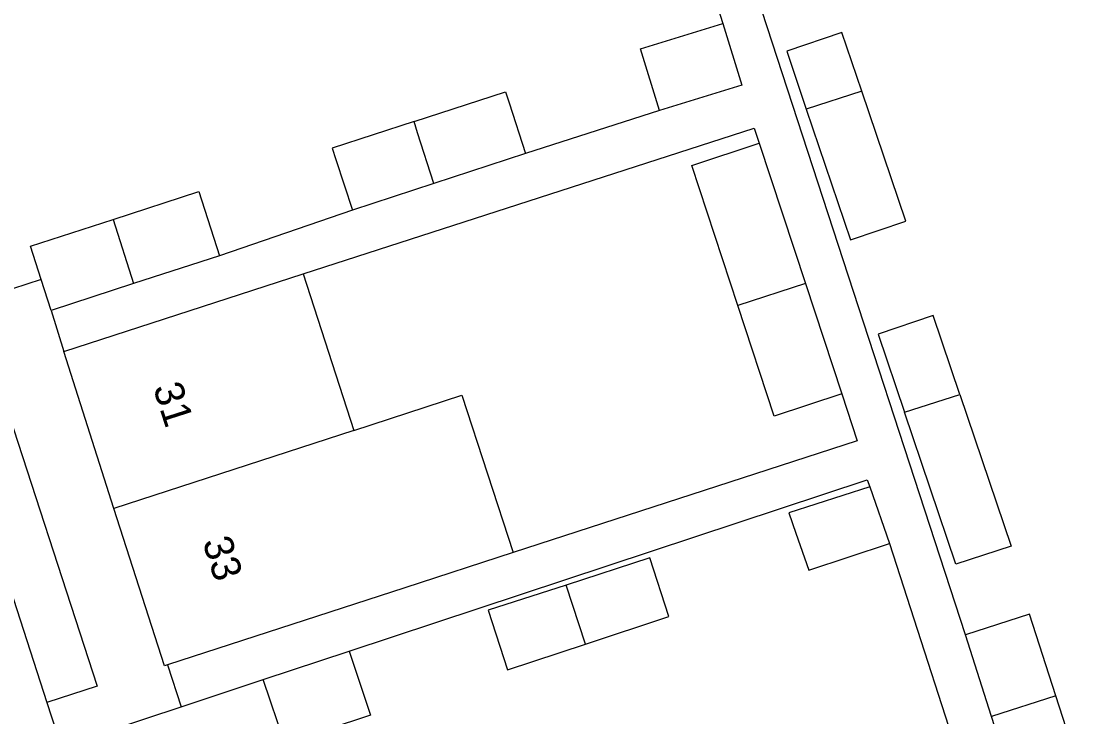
# Model space of a CAD drawing. Extents: x 159377 to 159983, y 382996 to 383595.
# Drawn here: x 159551.13 to 159587.38, y 383160.52 to 383184.26 of the extents above; entities that cross this region are included whole.
import ezdxf

# ---------------------------------------------------------------- set-up
doc = ezdxf.new("R2010")
doc.units = 0
for name, color, linetype in [('IMGEO_Pand', 7, 'Continuous'), ('IMGEO_Pand_nummerreeks', 7, 'Continuous'), ('IMGEO_Rijbaan_lokaal_open', 7, 'Continuous'), ('IMGEO_Voetpad_open', 7, 'Continuous')]:
    doc.layers.add(name, color=color, linetype=linetype)

msp = doc.modelspace()

# ---------------------------------------------------------------- linework, layer by layer
at = {"layer": 'IMGEO_Pand'}
for points in [[(159572.906, 383181.219), (159572.26, 383183.321), (159575.068, 383184.185)], [(159575.068, 383184.185), (159575.715, 383182.083), (159572.906, 383181.219)], [(159579.81, 383181.872), (159579.133, 383183.873), (159577.247, 383183.234), (159577.916, 383181.261)], [(159564.531, 383180.834), (159567.65, 383181.847), (159567.773, 383181.472), (159568.339, 383179.742)], [(159579.81, 383181.872), (159577.916, 383181.261)], [(159577.916, 383181.261), (159579.428, 383176.796), (159581.313, 383177.434), (159579.81, 383181.872)], [(159564.531, 383180.834), (159561.738, 383179.926), (159561.864, 383179.54), (159562.43, 383177.811)], [(159565.209, 383178.719), (159564.653, 383180.452), (159564.531, 383180.834)], [(159575.578, 383174.557), (159574.007, 383179.338), (159576.313, 383180.096)], [(159576.313, 383180.096), (159577.886, 383175.308)], [(159568.339, 383179.742), (159565.209, 383178.719)], [(159554.259, 383177.495), (159557.185, 383178.446), (159557.896, 383176.259)], [(159565.209, 383178.719), (159562.43, 383177.811)], [(159551.809, 383175.443), (159551.44, 383176.58), (159554.259, 383177.495)], [(159554.259, 383177.495), (159554.961, 383175.306)], [(159557.896, 383176.259), (159554.961, 383175.306)], [(159552.576, 383172.992), (159560.748, 383175.636)], [(159560.748, 383175.636), (159562.476, 383170.294)], [(159552.15, 383174.393), (159551.809, 383175.443)], [(159554.961, 383175.306), (159552.15, 383174.393)], [(159577.886, 383175.308), (159575.578, 383174.557)], [(159577.886, 383175.308), (159579.125, 383171.542)], [(159579.125, 383171.542), (159576.819, 383170.784), (159575.578, 383174.557)], [(159583.158, 383171.523), (159582.247, 383174.216), (159580.364, 383173.578), (159581.266, 383170.913)], [(159554.292, 383167.631), (159552.576, 383172.992)], [(159562.476, 383170.294), (159566.166, 383171.495), (159567.913, 383166.125)], [(159581.266, 383170.913), (159583.158, 383171.523)], [(159583.158, 383171.523), (159584.911, 383166.348), (159583.023, 383165.727), (159581.266, 383170.913)], [(159562.476, 383170.294), (159554.292, 383167.631)], [(159580.081, 383168.37), (159577.325, 383167.478), (159577.562, 383166.793), (159578.001, 383165.525), (159580.752, 383166.435)], [(159580.081, 383168.37), (159580.752, 383166.435)], [(159556.115, 383162.29), (159556.013, 383162.257), (159554.292, 383167.631)], [(159567.913, 383166.125), (159564.213, 383164.922), (159556.115, 383162.29)], [(159570.379, 383163.004), (159573.228, 383163.947), (159572.582, 383165.943), (159569.721, 383165.017)], [(159569.721, 383165.017), (159567.063, 383164.156), (159567.72, 383162.125), (159570.379, 383163.004)], [(159570.379, 383163.004), (159569.721, 383165.017)], [(159586.43, 383161.242), (159585.533, 383164.023), (159583.345, 383163.314)], [(159584.241, 383160.535), (159583.345, 383163.314)], [(159559.378, 383161.789), (159562.319, 383162.762)], [(159562.319, 383162.762), (159563.042, 383160.578), (159560.118, 383159.611)], [(159556.586, 383160.865), (159559.378, 383161.789)], [(159560.118, 383159.611), (159559.378, 383161.789)], [(159586.43, 383161.242), (159584.241, 383160.535)], [(159586.412, 383157.969), (159587.384, 383158.284), (159586.43, 383161.242)], [(159555.088, 383157.208), (159554.145, 383160.056), (159556.586, 383160.865)], [(159586.412, 383157.969), (159585.196, 383157.576), (159584.241, 383160.535)]]:
    msp.add_lwpolyline(points, dxfattribs=at)
at = {"layer": 'IMGEO_Rijbaan_lokaal_open'}
for points in [[(159548.569, 383171.62), (159551.999, 383161.012)], [(159551.999, 383161.012), (159557.16, 383145.15)]]:
    msp.add_lwpolyline(points, dxfattribs=at)
at = {"layer": 'IMGEO_Voetpad_open'}
for points in [[(159583.345, 383163.314), (159572.587, 383196.317)], [(159572.197, 383193.137), (159575.068, 383184.185)], [(159551.809, 383175.443), (159549.352, 383174.651), (159546.069, 383184.712)], [(159572.906, 383181.219), (159568.339, 383179.742)], [(159560.748, 383175.636), (159576.142, 383180.616), (159576.313, 383180.096)], [(159562.43, 383177.811), (159557.896, 383176.259)], [(159552.15, 383174.393), (159552.576, 383172.992)], [(159548.569, 383171.62), (159550.261, 383172.168), (159553.723, 383161.572), (159551.999, 383161.012)], [(159579.125, 383171.542), (159579.652, 383169.94), (159567.913, 383166.125)], [(159562.319, 383162.762), (159579.998, 383168.611), (159580.081, 383168.37)], [(159580.752, 383166.435), (159583.729, 383157.238)], [(159556.115, 383162.29), (159556.586, 383160.865)]]:
    msp.add_lwpolyline(points, dxfattribs=at)

# ---------------------------------------------------------------- texts
at = {"layer": 'IMGEO_Pand_nummerreeks'}
for s, rotation, p in [('31', 287.7534, (159555.618, 383171.757)), ('33', 287.7558, (159557.303, 383166.496))]:
    msp.add_text(s, height=1, rotation=rotation, dxfattribs=at).set_placement(p)

doc.saveas('drawing.dxf')
